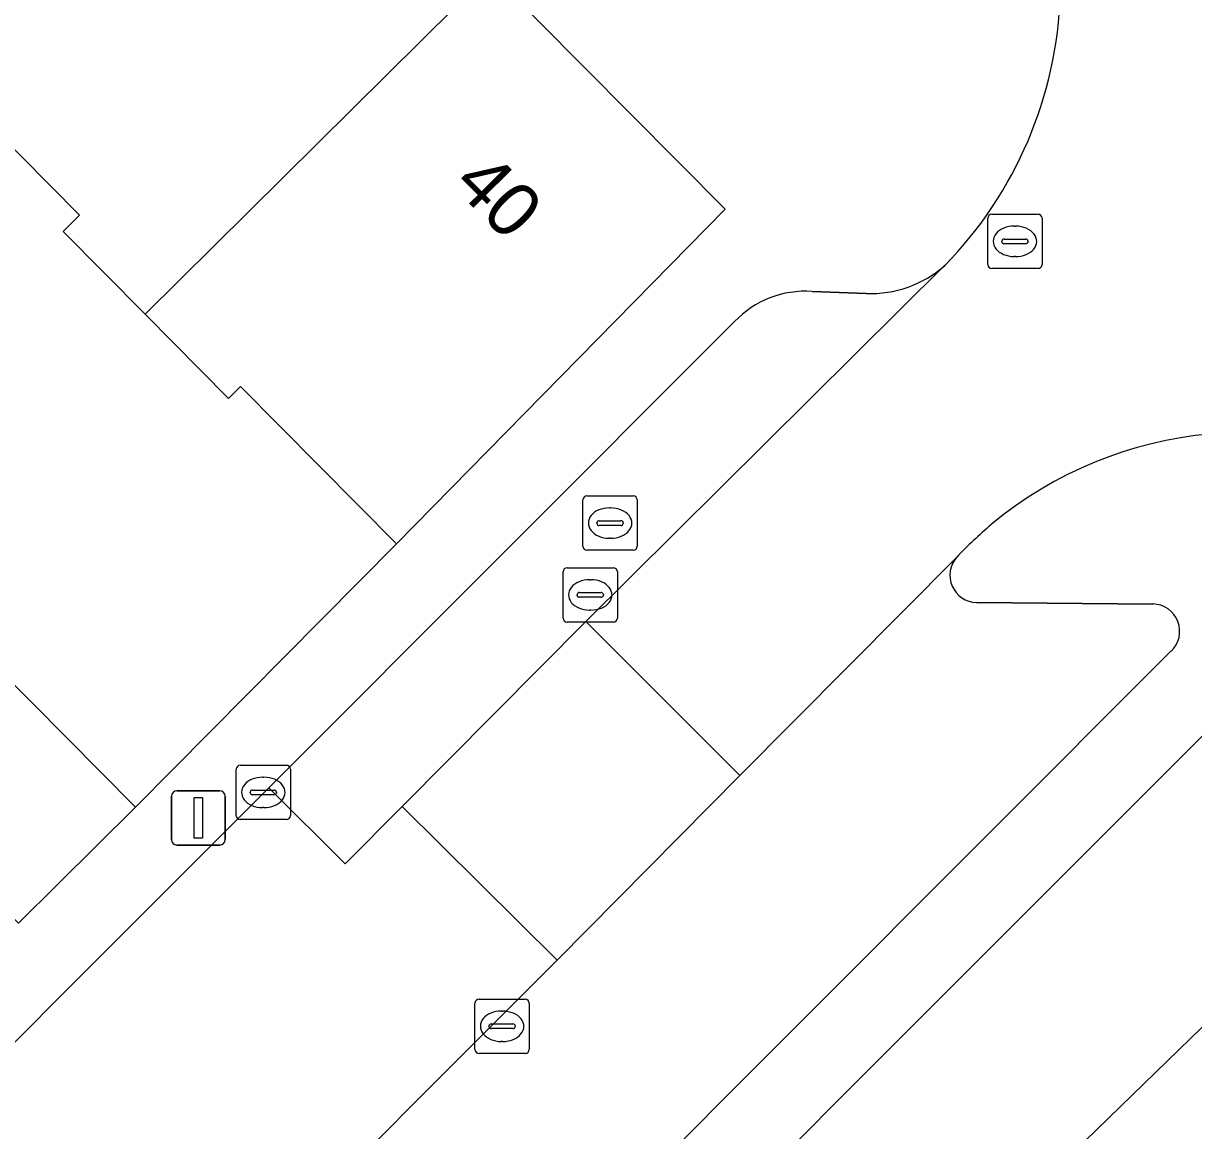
# Model space of a CAD drawing. Extents: x 159039 to 160102, y 381214 to 382524.
# Drawn here: x 159596.64 to 159618.21, y 381884.61 to 381905.02 of the extents above; entities that cross this region are included whole.
import ezdxf

# ---------------------------------------------------------------- set-up
doc = ezdxf.new("R2010")
doc.units = 0
for name, color, linetype in [('IMGEO_Erf', 7, 'Continuous'), ('IMGEO_Groenvoorziening', 7, 'Continuous'), ('IMGEO_Kolk', 7, 'Continuous'), ('IMGEO_Lichtmast', 7, 'Continuous'), ('IMGEO_Muur', 7, 'Continuous'), ('IMGEO_Pand', 7, 'Continuous'), ('IMGEO_Pand_nummerreeks', 7, 'Continuous'), ('IMGEO_Parkeervlak_open', 7, 'Continuous'), ('IMGEO_Rijbaan_lokaal_open', 7, 'Continuous'), ('IMGEO_Rioolput', 7, 'Continuous'), ('IMGEO_Voetpad_open', 7, 'Continuous')]:
    doc.layers.add(name, color=color, linetype=linetype)

msp = doc.modelspace()

# ---------------------------------------------------------------- linework, layer by layer
at = {"layer": 'IMGEO_Erf'}
msp.add_lwpolyline([(159594.248, 381895.062), (159598.702, 381890.571), (159603.517, 381895.43), (159600.643, 381898.328), (159600.42, 381898.108), (159598.882, 381899.658), (159597.37, 381901.183), (159597.673, 381901.484), (159594.957, 381904.223)], dxfattribs=at)
at = {"layer": 'IMGEO_Groenvoorziening'}
for points in [[(159620.154, 381893.672), (159620.13, 381893.646), (159602.517, 381876.025), (159604.997, 381873.534), (159623.542, 381891.545)], [(159624.806, 381890.179), (159623.542, 381891.545), (159604.997, 381873.534), (159608.831, 381869.683), (159624.784, 381885.626)]]:
    msp.add_lwpolyline(points, dxfattribs=at)
at = {"layer": 'IMGEO_Kolk'}
for p, q in [((159600.559, 381890.42), (159600.559, 381891.272)), ((159600.634, 381891.346), (159601.486, 381891.346)), ((159601.56, 381891.272), (159601.56, 381890.42)), ((159601.047, 381891.126), (159601.072, 381891.126)), ((159600.818, 381890.84), (159600.818, 381890.852)), ((159601.256, 381890.803), (159600.858, 381890.803)), ((159600.861, 381890.889), (159601.259, 381890.889)), ((159601.302, 381890.852), (159601.302, 381890.84)), ((159601.07, 381890.566), (159601.045, 381890.566)), ((159601.486, 381890.346), (159600.634, 381890.346)), ((159604.962, 381886.109), (159604.962, 381886.961)), ((159605.037, 381887.035), (159605.889, 381887.035)), ((159605.963, 381886.961), (159605.963, 381886.109)), ((159605.45, 381886.815), (159605.475, 381886.815)), ((159605.221, 381886.529), (159605.221, 381886.541)), ((159605.659, 381886.492), (159605.261, 381886.492)), ((159605.264, 381886.578), (159605.662, 381886.578)), ((159605.705, 381886.541), (159605.705, 381886.529)), ((159605.473, 381886.255), (159605.448, 381886.255)), ((159605.889, 381886.035), (159605.037, 381886.035))]:
    msp.add_line(p, q, dxfattribs=at)
for points in [[(159600.559, 381890.42), (159600.559, 381891.272)], [(159600.634, 381891.346), (159601.486, 381891.346)], [(159601.56, 381891.272), (159601.56, 381890.42)], [(159601.486, 381890.346), (159600.634, 381890.346)], [(159604.962, 381886.109), (159604.962, 381886.961)], [(159605.037, 381887.035), (159605.889, 381887.035)], [(159605.963, 381886.961), (159605.963, 381886.109)], [(159605.889, 381886.035), (159605.037, 381886.035)]]:
    msp.add_lwpolyline(points, dxfattribs=at)
for centre, radius, start, end in [((159600.636, 381891.27), 0.0765, 91.552, 178.448), ((159600.636, 381891.27), 0.0765, 91.552, 178.448), ((159601.484, 381891.27), 0.0765, 1.552, 88.448), ((159601.484, 381891.27), 0.0765, 1.552, 88.448), ((159600.858, 381890.849), 0.0403, 85.8775, 175.7526), ((159600.855, 381890.839), 0.0366, 178.938, 274.7102), ((159601.259, 381890.846), 0.043, 264.8664, 352.4533), ((159601.263, 381890.851), 0.0386, 1.7309, 96.639), ((159600.636, 381890.422), 0.0765, 181.552, 268.448), ((159600.636, 381890.422), 0.0765, 181.552, 268.448), ((159601.484, 381890.422), 0.0765, 271.552, 358.448), ((159601.484, 381890.422), 0.0765, 271.552, 358.448), ((159605.039, 381886.959), 0.0765, 91.552, 178.448), ((159605.039, 381886.959), 0.0765, 91.552, 178.448), ((159605.887, 381886.959), 0.0765, 1.552, 88.448), ((159605.887, 381886.959), 0.0765, 1.552, 88.448), ((159605.261, 381886.538), 0.0403, 85.8775, 175.7526), ((159605.258, 381886.528), 0.0366, 178.938, 274.7102), ((159605.662, 381886.535), 0.043, 264.8664, 352.4533), ((159605.666, 381886.54), 0.0386, 1.7309, 96.639), ((159605.039, 381886.111), 0.0765, 181.552, 268.448), ((159605.039, 381886.111), 0.0765, 181.552, 268.448), ((159605.887, 381886.111), 0.0765, 271.552, 358.448), ((159605.887, 381886.111), 0.0765, 271.552, 358.448)]:
    msp.add_arc(centre, radius, start, end, dxfattribs=at)
for centre, major_axis, ratio, start_param, end_param in [((159601.046, 381890.846), (-0.387, 0.002), 0.722429, 4.712389, 7.853982), ((159601.071, 381890.846), (-0.39, 0.002), 0.717154, 1.570796, 4.712389), ((159605.449, 381886.535), (-0.387, 0.002), 0.722429, 4.712389, 7.853982), ((159605.474, 381886.535), (-0.39, 0.002), 0.717154, 1.570796, 4.712389)]:
    msp.add_ellipse(centre, major_axis=major_axis, ratio=ratio, start_param=start_param, end_param=end_param, dxfattribs=at)
at = {"layer": 'IMGEO_Lichtmast'}
for p, q in [((159599.368, 381889.975), (159599.368, 381890.775)), ((159599.368, 381890.775), (159599.368, 381889.975)), ((159599.468, 381890.875), (159600.258, 381890.875)), ((159600.258, 381890.875), (159599.468, 381890.875)), ((159600.358, 381890.775), (159600.358, 381889.975)), ((159600.358, 381889.975), (159600.358, 381890.775)), ((159600.258, 381889.875), (159599.468, 381889.875)), ((159599.468, 381889.875), (159600.258, 381889.875))]:
    msp.add_line(p, q, dxfattribs=at)
msp.add_lwpolyline([(159599.788, 381890.75), (159599.938, 381890.75), (159599.938, 381890), (159599.788, 381890), (159599.788, 381890.75)], dxfattribs=at)
for centre, start, end in [((159599.468, 381890.775), 90, 180), ((159599.468, 381890.775), 90, 180), ((159600.258, 381890.775), 0, 90), ((159600.258, 381890.775), 360, 90), ((159599.468, 381889.975), 180, 270), ((159599.468, 381889.975), 180, 270), ((159600.258, 381889.975), 270, 0), ((159600.258, 381889.975), 270, 0)]:
    msp.add_arc(centre, 0.1, start, end, dxfattribs=at)
at = {"layer": 'IMGEO_Muur'}
msp.add_lwpolyline([(159598.702, 381890.571), (159603.517, 381895.43)], dxfattribs=at)
at = {"layer": 'IMGEO_Pand'}
for points in [[(159601.011, 381910.228), (159594.957, 381904.223), (159597.673, 381901.484), (159597.37, 381901.183), (159598.882, 381899.658), (159605.24, 381905.964)], [(159598.882, 381899.658), (159600.42, 381898.108), (159600.643, 381898.328), (159603.517, 381895.43), (159609.575, 381901.593), (159605.24, 381905.964)], [(159592.093, 381892.925), (159596.547, 381888.434), (159598.702, 381890.571), (159594.248, 381895.062)]]:
    msp.add_lwpolyline(points, close=True, dxfattribs=at)
at = {"layer": 'IMGEO_Parkeervlak_open'}
for points in [[(159609.75, 381899.524), (159601.163, 381890.932), (159602.567, 381889.529), (159603.619, 381890.584), (159607.009, 381893.996), (159613.627, 381900.56)], [(159612.172, 381900.041), (159611.177, 381900.078)], [(159613.845, 381895.182), (159609.846, 381891.159), (159606.476, 381887.753), (159577.251, 381858.509)], [(159617.459, 381894.318), (159614.208, 381894.345)], [(159583.589, 381859.199), (159617.794, 381893.446)]]:
    msp.add_lwpolyline(points, dxfattribs=at)
for centre, radius, start, end in [((159612.253, 381902.112), 2.073, 267.7513, 311.5114), ((159611.046, 381898.3), 1.782, 85.7863, 136.6488), ((159614.225, 381894.85), 0.505, 138.8737, 268.0182), ((159617.451, 381893.815), 0.504, 312.9491, 89.0819)]:
    msp.add_arc(centre, radius, start, end, dxfattribs=at)
at = {"layer": 'IMGEO_Rijbaan_lokaal_open'}
for points in [[(159613.627, 381900.56), (159607.009, 381893.996), (159609.846, 381891.159), (159613.845, 381895.182)], [(159577.251, 381858.509), (159606.476, 381887.753), (159603.619, 381890.584), (159602.567, 381889.529), (159601.163, 381890.932), (159599.887, 381889.654), (159594.035, 381883.801)]]:
    msp.add_lwpolyline(points, dxfattribs=at)
msp.add_lwpolyline([(159609.846, 381891.159), (159607.009, 381893.996), (159603.619, 381890.584), (159606.476, 381887.753)], close=True, dxfattribs=at)
for centre, radius, start, end in [((159608.273, 381905.79), 7.485, 315.6701, 358.1822), ((159619.167, 381890.168), 7.312, 60.4117, 129.8638), ((159619.425, 381889.893), 7.689, 130.0294, 136.533)]:
    msp.add_arc(centre, radius, start, end, dxfattribs=at)
at = {"layer": 'IMGEO_Rioolput'}
for p, q in [((159614.416, 381900.576), (159614.416, 381901.428)), ((159614.491, 381901.502), (159615.343, 381901.502)), ((159615.417, 381901.428), (159615.417, 381900.576)), ((159614.904, 381901.282), (159614.929, 381901.282)), ((159614.675, 381900.996), (159614.675, 381901.008)), ((159615.113, 381900.959), (159614.715, 381900.959)), ((159614.718, 381901.045), (159615.116, 381901.045)), ((159615.159, 381901.008), (159615.159, 381900.996)), ((159614.927, 381900.722), (159614.902, 381900.722)), ((159615.343, 381900.502), (159614.491, 381900.502)), ((159606.953, 381895.383), (159606.953, 381896.235)), ((159607.028, 381896.309), (159607.88, 381896.309)), ((159607.954, 381896.235), (159607.954, 381895.383)), ((159607.441, 381896.089), (159607.466, 381896.089)), ((159607.212, 381895.803), (159607.212, 381895.815)), ((159607.65, 381895.766), (159607.252, 381895.766)), ((159607.255, 381895.852), (159607.653, 381895.852)), ((159607.696, 381895.815), (159607.696, 381895.803)), ((159607.464, 381895.529), (159607.439, 381895.529)), ((159607.88, 381895.309), (159607.028, 381895.309)), ((159606.587, 381894.06), (159606.587, 381894.912)), ((159606.662, 381894.986), (159607.514, 381894.986)), ((159607.588, 381894.912), (159607.588, 381894.06)), ((159607.075, 381894.766), (159607.1, 381894.766)), ((159606.846, 381894.48), (159606.846, 381894.492)), ((159607.284, 381894.443), (159606.886, 381894.443)), ((159606.889, 381894.529), (159607.287, 381894.529)), ((159607.33, 381894.492), (159607.33, 381894.48)), ((159607.098, 381894.206), (159607.073, 381894.206)), ((159607.514, 381893.986), (159606.662, 381893.986))]:
    msp.add_line(p, q, dxfattribs=at)
for points in [[(159614.416, 381900.576), (159614.416, 381901.428)], [(159614.491, 381901.502), (159615.343, 381901.502)], [(159615.417, 381901.428), (159615.417, 381900.576)], [(159615.343, 381900.502), (159614.491, 381900.502)], [(159606.953, 381895.383), (159606.953, 381896.235)], [(159607.028, 381896.309), (159607.88, 381896.309)], [(159607.954, 381896.235), (159607.954, 381895.383)], [(159607.88, 381895.309), (159607.028, 381895.309)], [(159606.587, 381894.06), (159606.587, 381894.912)], [(159606.662, 381894.986), (159607.514, 381894.986)], [(159607.588, 381894.912), (159607.588, 381894.06)], [(159607.514, 381893.986), (159606.662, 381893.986)]]:
    msp.add_lwpolyline(points, dxfattribs=at)
for centre, radius, start, end in [((159614.493, 381901.426), 0.0765, 91.552, 178.448), ((159614.493, 381901.426), 0.0765, 91.552, 178.448), ((159615.341, 381901.426), 0.0765, 1.552, 88.448), ((159615.341, 381901.426), 0.0765, 1.552, 88.448), ((159614.715, 381901.005), 0.0403, 85.8775, 175.7526), ((159614.712, 381900.995), 0.0366, 178.938, 274.7102), ((159615.116, 381901.002), 0.043, 264.8664, 352.4533), ((159615.12, 381901.007), 0.0386, 1.7309, 96.639), ((159614.493, 381900.578), 0.0765, 181.552, 268.448), ((159614.493, 381900.578), 0.0765, 181.552, 268.448), ((159615.341, 381900.578), 0.0765, 271.552, 358.448), ((159615.341, 381900.578), 0.0765, 271.552, 358.448), ((159607.03, 381896.233), 0.0765, 91.552, 178.448), ((159607.03, 381896.233), 0.0765, 91.552, 178.448), ((159607.878, 381896.233), 0.0765, 1.552, 88.448), ((159607.878, 381896.233), 0.0765, 1.552, 88.448), ((159607.252, 381895.812), 0.0403, 85.8775, 175.7526), ((159607.249, 381895.802), 0.0366, 178.938, 274.7102), ((159607.653, 381895.809), 0.043, 264.8664, 352.4533), ((159607.657, 381895.814), 0.0386, 1.7309, 96.639), ((159607.03, 381895.385), 0.0765, 181.552, 268.448), ((159607.03, 381895.385), 0.0765, 181.552, 268.448), ((159607.878, 381895.385), 0.0765, 271.552, 358.448), ((159607.878, 381895.385), 0.0765, 271.552, 358.448), ((159606.664, 381894.91), 0.0765, 91.552, 178.448), ((159606.664, 381894.91), 0.0765, 91.552, 178.448), ((159607.512, 381894.91), 0.0765, 1.552, 88.448), ((159607.512, 381894.91), 0.0765, 1.552, 88.448), ((159606.886, 381894.489), 0.0403, 85.8775, 175.7526), ((159606.883, 381894.479), 0.0366, 178.938, 274.7102), ((159607.287, 381894.486), 0.043, 264.8664, 352.4533), ((159607.291, 381894.491), 0.0386, 1.7309, 96.639), ((159606.664, 381894.062), 0.0765, 181.552, 268.448), ((159606.664, 381894.062), 0.0765, 181.552, 268.448), ((159607.512, 381894.062), 0.0765, 271.552, 358.448), ((159607.512, 381894.062), 0.0765, 271.552, 358.448)]:
    msp.add_arc(centre, radius, start, end, dxfattribs=at)
for centre, major_axis, ratio, start_param, end_param in [((159614.903, 381901.002), (-0.387, 0.002), 0.722429, 4.712389, 7.853982), ((159614.928, 381901.002), (-0.39, 0.002), 0.717154, 1.570796, 4.712389), ((159607.44, 381895.809), (-0.387, 0.002), 0.722429, 4.712389, 7.853982), ((159607.465, 381895.809), (-0.39, 0.002), 0.717154, 1.570796, 4.712389), ((159607.074, 381894.486), (-0.387, 0.002), 0.722429, 4.712389, 7.853982), ((159607.099, 381894.486), (-0.39, 0.002), 0.717154, 1.570796, 4.712389)]:
    msp.add_ellipse(centre, major_axis=major_axis, ratio=ratio, start_param=start_param, end_param=end_param, dxfattribs=at)
at = {"layer": 'IMGEO_Voetpad_open'}
for points in [[(159605.24, 381905.964), (159609.575, 381901.593), (159603.517, 381895.43), (159598.702, 381890.571), (159596.547, 381888.434)], [(159611.177, 381900.078), (159612.172, 381900.041)], [(159541.598, 381831.356), (159548.541, 381838.294), (159551.927, 381841.665), (159553.641, 381843.407), (159559.508, 381849.265), (159571.766, 381861.508), (159574.381, 381864.12), (159579.3, 381869.059), (159580.725, 381870.485), (159589.196, 381878.96), (159594.035, 381883.801), (159599.887, 381889.654), (159601.163, 381890.932), (159609.75, 381899.524)], [(159604.997, 381873.534), (159602.517, 381876.025), (159620.13, 381893.646), (159620.154, 381893.672), (159622.777, 381896.526)], [(159614.208, 381894.345), (159617.459, 381894.318)], [(159617.794, 381893.446), (159583.589, 381859.199)]]:
    msp.add_lwpolyline(points, dxfattribs=at)
for centre, radius, start, end in [((159608.273, 381905.79), 7.485, 315.6701, 358.1822), ((159612.253, 381902.112), 2.073, 267.7513, 311.5114), ((159611.046, 381898.3), 1.782, 85.7863, 136.6488), ((159619.167, 381890.168), 7.312, 60.4117, 129.8638), ((159619.425, 381889.893), 7.689, 130.0294, 136.533), ((159614.225, 381894.85), 0.505, 138.8737, 268.0182), ((159617.451, 381893.815), 0.504, 312.9491, 89.0819)]:
    msp.add_arc(centre, radius, start, end, dxfattribs=at)

# ---------------------------------------------------------------- texts
at = {"layer": 'IMGEO_Pand_nummerreeks'}
msp.add_text('40', height=1, rotation=314.7618, dxfattribs=at).set_placement((159604.526, 381902.027))

doc.saveas('drawing.dxf')
